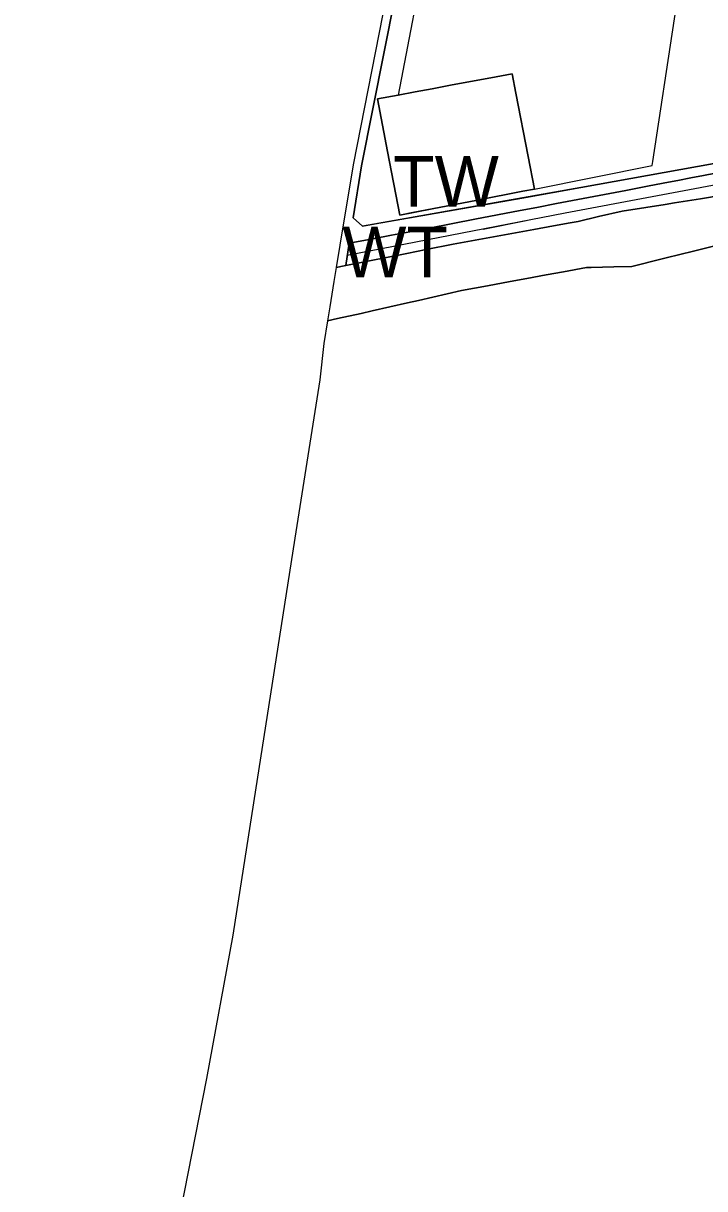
# Model space of a CAD drawing. Extents: x -555509 to -553005, y -1186756 to -1182560.
# Drawn here: x -555192.5 to -555004.8, y -1185808.2 to -1185487.3 of the extents above; entities that cross this region are included whole.
import ezdxf

# ---------------------------------------------------------------- set-up
doc = ezdxf.new("R2010")
doc.units = 0
for name, color, linetype in [('Level 26', 7, 'Continuous'), ('Level 31', 7, 'Continuous'), ('Level 44', 7, 'Continuous'), ('Level 52', 7, 'Continuous'), ('Level 56', 7, 'Continuous'), ('Level 59', 7, 'Continuous'), ('Level 6', 7, 'Continuous'), ('OBRYS_PLOCH', 7, 'Continuous'), ('stav_AP', 7, 'Continuous'), ('stav_DS', 7, 'Continuous'), ('stav_TW', 7, 'Continuous'), ('stav_WT', 7, 'Continuous')]:
    doc.layers.add(name, color=color, linetype=linetype)

msp = doc.modelspace()

# ---------------------------------------------------------------- linework, layer by layer
at = {"layer": 'Level 26'}
for p, q in [((-554974.74, -1185520.88), (-555038.97, -1185532.52)), ((-555020.1, -1185532.04), (-555014.8, -1185531.03)), ((-555038.97, -1185532.52), (-555099.07, -1185543.16)), ((-555061.91, -1185540.05), (-555055.68, -1185538.85)), ((-555055.68, -1185538.85), (-555051.08, -1185537.97)), ((-555099.07, -1185543.16), (-555101.59, -1185540.83)), ((-555102.7, -1185547.85), (-555096.18, -1185546.6)), ((-555103.67, -1185553.95), (-555102.7, -1185547.85))]:
    msp.add_line(p, q, dxfattribs=at)
for points in [[(-555070.07, -1185365.86), (-555076.4, -1185399.4), (-555083.43, -1185437.16), (-555086.38, -1185454.6), (-555089.38, -1185463.99), (-555101.61, -1185526.2), (-555105.26, -1185548.34), (-555106.28, -1185554.52)], [(-555101.59, -1185540.83), (-555099.34, -1185526.52), (-555086.97, -1185464.05), (-555082.53, -1185455.8), (-555080.03, -1185437.72), (-555073.3, -1185399.76), (-555065.94, -1185365.09)], [(-555014.8, -1185531.03), (-555012.2, -1185530.53), (-555008.64, -1185529.85), (-555005.14, -1185529.18), (-554998.99, -1185528)], [(-555051.08, -1185537.97), (-555045.61, -1185536.92), (-555026.57, -1185533.28), (-555020.1, -1185532.04)], [(-555096.18, -1185546.6), (-555091.07, -1185545.63), (-555085.98, -1185544.65), (-555080.68, -1185543.64), (-555068.16, -1185541.24), (-555061.91, -1185540.05)], [(-555106.28, -1185554.52), (-555104.15, -1185554.05), (-555103.67, -1185553.95)]]:
    msp.add_lwpolyline(points, dxfattribs=at)
at = {"layer": 'Level 31'}
for points in [[(-554855.15, -1185503.23), (-554886.23, -1185508.85), (-554936.81, -1185519.03), (-554993.89, -1185530.31), (-555043.24, -1185539.52), (-555103.24, -1185551.24)], [(-555065.8, -1185543.93), (-555053.96, -1185541.61)]]:
    msp.add_lwpolyline(points, dxfattribs=at)
at = {"layer": 'Level 44'}
msp.add_lwpolyline([(-555084.52, -1185506.13), (-555079.88, -1185505.26), (-555074.79, -1185504.31), (-555062.21, -1185501.96), (-555057.82, -1185501.14), (-555056.79, -1185506.46), (-555053.44, -1185523.9), (-555051.7, -1185532.91), (-555019.24, -1185526.44), (-555019.08, -1185525.33), (-555013.13, -1185486.02), (-555005.1, -1185432.97), (-555052.93, -1185407.2), (-555067.37, -1185399.4), (-555081.04, -1185464.34), (-555089.21, -1185507), (-555084.52, -1185506.13)], dxfattribs=at)
msp.add_lwpolyline([(-555084.52, -1185506.13), (-555079.88, -1185505.26), (-555074.79, -1185504.31), (-555062.21, -1185501.96), (-555057.82, -1185501.14), (-555056.79, -1185506.46), (-555053.44, -1185523.9), (-555051.7, -1185532.91), (-555019.24, -1185526.44), (-555019.08, -1185525.33), (-555013.13, -1185486.02), (-555005.1, -1185432.97), (-555052.93, -1185407.2), (-555067.37, -1185399.4), (-555081.04, -1185464.34), (-555089.21, -1185507), (-555084.52, -1185506.13)], dxfattribs=at)
at = {"layer": 'Level 52'}
msp.add_lwpolyline([(-555092.18, -1185522.55), (-555088.82, -1185540.06), (-555079.9, -1185538.34), (-555067.4, -1185535.93), (-555054.94, -1185533.53), (-555051.7, -1185532.91), (-555053.44, -1185523.9), (-555056.79, -1185506.46), (-555057.82, -1185501.14), (-555062.21, -1185501.96), (-555074.79, -1185504.31), (-555079.88, -1185505.26), (-555084.52, -1185506.13), (-555089.21, -1185507), (-555094.96, -1185508.08), (-555092.18, -1185522.55)], dxfattribs=at)
at = {"layer": 'Level 56'}
msp.add_lwpolyline([(-555084.52, -1185506.13), (-555079.88, -1185505.26), (-555074.79, -1185504.31), (-555062.21, -1185501.96), (-555057.82, -1185501.14), (-555056.79, -1185506.46), (-555053.44, -1185523.9), (-555051.7, -1185532.91), (-555019.24, -1185526.44), (-555019.08, -1185525.33), (-555013.13, -1185486.02), (-555005.1, -1185432.97), (-555052.93, -1185407.2), (-555067.37, -1185399.4), (-555081.04, -1185464.34), (-555089.21, -1185507), (-555084.52, -1185506.13)], dxfattribs=at)
at = {"layer": 'Level 6'}
msp.add_lwpolyline([(-555092.18, -1185522.55), (-555088.82, -1185540.06), (-555079.9, -1185538.34), (-555067.4, -1185535.93), (-555054.94, -1185533.53), (-555051.7, -1185532.91), (-555053.44, -1185523.9), (-555056.79, -1185506.46), (-555057.82, -1185501.14), (-555062.21, -1185501.96), (-555074.79, -1185504.31), (-555079.88, -1185505.26), (-555084.52, -1185506.13), (-555089.21, -1185507), (-555094.96, -1185508.08), (-555092.18, -1185522.55)], dxfattribs=at)
at = {"layer": 'OBRYS_PLOCH'}
for p, q in [((-555062.21, -1185501.96), (-555074.79, -1185504.31)), ((-555079.88, -1185505.26), (-555084.52, -1185506.13)), ((-555074.79, -1185504.31), (-555079.88, -1185505.26)), ((-555089.21, -1185507), (-555094.96, -1185508.08)), ((-555094.96, -1185508.08), (-555092.18, -1185522.55)), ((-555084.52, -1185506.13), (-555089.21, -1185507)), ((-555053.44, -1185523.9), (-555056.79, -1185506.46)), ((-554974.74, -1185520.88), (-555038.97, -1185532.52)), ((-555020.1, -1185532.04), (-555014.8, -1185531.03)), ((-555038.97, -1185532.52), (-555099.07, -1185543.16)), ((-555061.91, -1185540.05), (-555055.68, -1185538.85)), ((-555055.68, -1185538.85), (-555051.08, -1185537.97)), ((-555099.07, -1185543.16), (-555101.59, -1185540.83)), ((-555102.7, -1185547.85), (-555096.18, -1185546.6)), ((-555063.99, -1185546.23), (-555069, -1185547.14)), ((-555103.67, -1185553.95), (-555102.7, -1185547.85)), ((-555001.98, -1185548.57), (-555007.94, -1185550.04)), ((-555097.15, -1185552.66), (-555103.67, -1185553.95)), ((-555018.04, -1185552.52), (-555015.41, -1185551.88)), ((-555015.41, -1185551.88), (-555018.04, -1185552.52)), ((-555053.82, -1185557.55), (-555048.46, -1185556.56)), ((-555048.46, -1185556.56), (-555053.82, -1185557.55)), ((-555043.74, -1185555.69), (-555048.46, -1185556.56)), ((-555037.4, -1185554.52), (-555043.74, -1185555.69)), ((-555037.4, -1185554.52), (-555036.08, -1185554.49)), ((-555036.08, -1185554.49), (-555037.4, -1185554.52)), ((-555064.66, -1185559.56), (-555071.83, -1185560.88)), ((-555058.39, -1185558.4), (-555064.66, -1185559.56)), ((-555053.82, -1185557.55), (-555058.39, -1185558.4)), ((-555071.83, -1185560.88), (-555083.67, -1185563.56)), ((-555096.39, -1185566.44), (-555099.47, -1185567.14)), ((-555086.67, -1185564.24), (-555096.39, -1185566.44)), ((-555083.67, -1185563.56), (-555086.67, -1185564.24)), ((-555108.69, -1185569.18), (-555105.97, -1185568.58)), ((-555105.97, -1185568.58), (-555108.69, -1185569.18)), ((-555099.47, -1185567.14), (-555105.97, -1185568.58)), ((-555110.81, -1185585.43), (-555117.69, -1185629.05)), ((-555117.69, -1185629.05), (-555134.73, -1185738.4))]:
    msp.add_line(p, q, dxfattribs=at)
for points in [[(-555070.07, -1185365.86), (-555076.4, -1185399.4), (-555083.43, -1185437.16), (-555086.38, -1185454.6), (-555089.38, -1185463.99), (-555101.61, -1185526.2), (-555105.26, -1185548.34), (-555106.28, -1185554.52)], [(-555101.59, -1185540.83), (-555099.34, -1185526.52), (-555086.97, -1185464.05), (-555082.53, -1185455.8), (-555080.03, -1185437.72), (-555073.3, -1185399.76), (-555065.94, -1185365.09)], [(-555084.52, -1185506.13), (-555079.88, -1185505.26), (-555074.79, -1185504.31), (-555062.21, -1185501.96), (-555057.82, -1185501.14), (-555056.79, -1185506.46), (-555053.44, -1185523.9), (-555051.7, -1185532.91), (-555019.24, -1185526.44), (-555019.08, -1185525.33), (-555013.13, -1185486.02), (-555005.1, -1185432.97), (-555052.93, -1185407.2), (-555067.37, -1185399.4), (-555081.04, -1185464.34), (-555089.21, -1185507), (-555084.52, -1185506.13)], [(-555056.79, -1185506.46), (-555057.82, -1185501.14), (-555062.21, -1185501.96)], [(-555092.18, -1185522.55), (-555088.82, -1185540.06), (-555085.18, -1185539.36), (-555079.9, -1185538.34), (-555067.4, -1185535.93), (-555054.94, -1185533.53)], [(-555054.94, -1185533.53), (-555051.7, -1185532.91), (-555053.44, -1185523.9)], [(-554998.99, -1185528), (-555005.14, -1185529.18), (-555008.64, -1185529.85), (-555012.2, -1185530.53), (-555014.8, -1185531.03), (-555020.1, -1185532.04), (-555026.57, -1185533.28), (-555045.61, -1185536.92), (-555051.08, -1185537.97), (-555055.68, -1185538.85), (-555061.91, -1185540.05), (-555068.16, -1185541.24), (-555080.68, -1185543.64), (-555085.98, -1185544.65), (-555091.07, -1185545.63), (-555096.18, -1185546.6), (-555102.7, -1185547.85)], [(-555014.8, -1185531.03), (-555012.2, -1185530.53), (-555008.64, -1185529.85), (-555005.14, -1185529.18), (-554998.99, -1185528)], [(-555051.08, -1185537.97), (-555045.61, -1185536.92), (-555026.57, -1185533.28), (-555020.1, -1185532.04)], [(-555102.7, -1185547.85), (-555103.67, -1185553.95), (-555097.15, -1185552.66), (-555092.01, -1185551.63), (-555086.88, -1185550.61), (-555081.55, -1185549.55), (-555074.12, -1185548.07), (-555069, -1185547.14), (-555063.99, -1185546.23), (-555051.91, -1185544), (-555046.49, -1185543.03), (-555041.83, -1185542.2), (-555039.67, -1185541.81), (-555034.04, -1185540.5), (-555027.57, -1185538.99), (-555020.99, -1185537.95), (-555015.72, -1185537.12), (-555013.13, -1185536.71), (-555009.54, -1185536.14), (-555006, -1185535.58), (-554999.96, -1185534.62)], [(-554999.96, -1185534.62), (-555006, -1185535.58), (-555009.54, -1185536.14), (-555013.13, -1185536.71), (-555015.72, -1185537.12), (-555020.99, -1185537.95), (-555027.57, -1185538.99), (-555034.04, -1185540.5), (-555039.67, -1185541.81)], [(-555096.18, -1185546.6), (-555091.07, -1185545.63), (-555085.98, -1185544.65), (-555080.68, -1185543.64), (-555068.16, -1185541.24), (-555061.91, -1185540.05)], [(-555046.49, -1185543.03), (-555051.91, -1185544), (-555063.99, -1185546.23)], [(-555039.67, -1185541.81), (-555041.83, -1185542.2), (-555046.49, -1185543.03)], [(-555069, -1185547.14), (-555074.12, -1185548.07), (-555081.55, -1185549.55), (-555086.88, -1185550.61), (-555092.01, -1185551.63), (-555097.15, -1185552.66)], [(-555015.41, -1185551.88), (-555011.65, -1185550.95), (-555007.94, -1185550.04), (-555001.98, -1185548.57), (-554996.63, -1185547.25)], [(-555007.94, -1185550.04), (-555011.65, -1185550.95), (-555015.41, -1185551.88)], [(-555036.08, -1185554.49), (-555029.81, -1185554.33), (-555024.85, -1185554.2), (-555023.4, -1185553.84), (-555018.04, -1185552.52)], [(-555018.04, -1185552.52), (-555023.4, -1185553.84), (-555024.85, -1185554.2), (-555029.81, -1185554.33), (-555036.08, -1185554.49)], [(-555106.28, -1185554.52), (-555106.91, -1185558.36), (-555108.06, -1185565.31), (-555108.69, -1185569.18)], [(-555103.67, -1185553.95), (-555104.15, -1185554.05), (-555106.28, -1185554.52)], [(-555106.28, -1185554.52), (-555104.15, -1185554.05), (-555103.67, -1185553.95)], [(-555048.46, -1185556.56), (-555043.74, -1185555.69), (-555037.4, -1185554.52)], [(-555105.97, -1185568.58), (-555099.47, -1185567.14), (-555096.39, -1185566.44), (-555086.67, -1185564.24), (-555083.67, -1185563.56), (-555071.83, -1185560.88), (-555064.66, -1185559.56), (-555058.39, -1185558.4), (-555053.82, -1185557.55)], [(-555108.69, -1185569.18), (-555109.72, -1185575.41), (-555110.81, -1185585.43)], [(-555134.73, -1185738.4), (-555142.06, -1185777.85), (-555155.23, -1185845.2), (-555174.48, -1185942.09), (-555192.48, -1186006.73)]]:
    msp.add_lwpolyline(points, dxfattribs=at)
at = {"layer": 'stav_AP'}
for p, q in [((-555074.79, -1185504.31), (-555062.21, -1185501.96)), ((-555084.52, -1185506.13), (-555079.88, -1185505.26)), ((-555079.88, -1185505.26), (-555074.79, -1185504.31)), ((-555094.96, -1185508.08), (-555089.21, -1185507)), ((-555092.18, -1185522.55), (-555094.96, -1185508.08)), ((-555089.21, -1185507), (-555084.52, -1185506.13)), ((-555056.79, -1185506.46), (-555053.44, -1185523.9)), ((-555038.97, -1185532.52), (-554974.74, -1185520.88)), ((-555054.94, -1185533.53), (-555067.4, -1185535.93)), ((-555055.2, -1185535.39), (-555038.97, -1185532.52)), ((-555095.53, -1185542.53), (-555055.2, -1185535.39)), ((-555101.59, -1185540.83), (-555099.07, -1185543.16)), ((-555099.07, -1185543.16), (-555095.53, -1185542.53)), ((-555007.94, -1185550.04), (-555011.65, -1185550.95)), ((-555001.98, -1185548.57), (-555007.94, -1185550.04)), ((-555018.04, -1185552.52), (-555023.4, -1185553.84)), ((-555015.41, -1185551.88), (-555018.04, -1185552.52)), ((-555011.65, -1185550.95), (-555015.41, -1185551.88)), ((-555048.46, -1185556.56), (-555053.82, -1185557.55)), ((-555036.08, -1185554.49), (-555037.4, -1185554.52)), ((-555023.4, -1185553.84), (-555024.85, -1185554.2)), ((-555064.66, -1185559.56), (-555071.83, -1185560.88)), ((-555058.39, -1185558.4), (-555064.66, -1185559.56)), ((-555053.82, -1185557.55), (-555058.39, -1185558.4)), ((-555071.83, -1185560.88), (-555083.67, -1185563.56)), ((-555083.67, -1185563.56), (-555086.67, -1185564.24)), ((-555105.97, -1185568.58), (-555108.69, -1185569.18)), ((-555099.47, -1185567.14), (-555105.97, -1185568.58)), ((-555110.81, -1185585.43), (-555117.69, -1185629.05)), ((-555117.69, -1185629.05), (-555134.73, -1185738.4))]:
    msp.add_line(p, q, dxfattribs=at)
for points in [[(-555086.97, -1185464.05), (-555099.34, -1185526.52), (-555101.59, -1185540.83)], [(-555062.21, -1185501.96), (-555057.82, -1185501.14), (-555056.79, -1185506.46)], [(-555067.4, -1185535.93), (-555079.9, -1185538.34), (-555085.18, -1185539.36), (-555088.82, -1185540.06), (-555092.18, -1185522.55)], [(-555053.44, -1185523.9), (-555051.7, -1185532.91), (-555054.94, -1185533.53)], [(-555037.4, -1185554.52), (-555043.74, -1185555.69), (-555048.46, -1185556.56)], [(-555024.85, -1185554.2), (-555029.81, -1185554.33), (-555036.08, -1185554.49)], [(-555086.67, -1185564.24), (-555096.39, -1185566.44), (-555099.47, -1185567.14)], [(-555108.69, -1185569.18), (-555109.72, -1185575.41), (-555110.81, -1185585.43)], [(-555134.73, -1185738.4), (-555142.06, -1185777.85), (-555155.23, -1185845.2), (-555174.48, -1185942.09), (-555192.48, -1186006.73)]]:
    msp.add_lwpolyline(points, dxfattribs=at)
at = {"layer": 'stav_DS'}
for p, q in [((-555063.99, -1185546.23), (-555069, -1185547.14)), ((-555011.65, -1185550.95), (-555007.94, -1185550.04)), ((-555007.94, -1185550.04), (-555001.98, -1185548.57)), ((-555097.15, -1185552.66), (-555103.67, -1185553.95)), ((-555023.4, -1185553.84), (-555018.04, -1185552.52)), ((-555018.04, -1185552.52), (-555015.41, -1185551.88)), ((-555015.41, -1185551.88), (-555011.65, -1185550.95)), ((-555104.15, -1185554.05), (-555106.28, -1185554.52)), ((-555103.67, -1185553.95), (-555104.15, -1185554.05)), ((-555053.82, -1185557.55), (-555048.46, -1185556.56)), ((-555048.46, -1185556.56), (-555043.74, -1185555.69)), ((-555043.74, -1185555.69), (-555037.4, -1185554.52)), ((-555037.4, -1185554.52), (-555036.08, -1185554.49)), ((-555024.85, -1185554.2), (-555023.4, -1185553.84)), ((-555064.66, -1185559.56), (-555058.39, -1185558.4)), ((-555058.39, -1185558.4), (-555053.82, -1185557.55)), ((-555099.47, -1185567.14), (-555096.39, -1185566.44)), ((-555096.39, -1185566.44), (-555086.67, -1185564.24)), ((-555108.69, -1185569.18), (-555105.97, -1185568.58)), ((-555105.97, -1185568.58), (-555099.47, -1185567.14))]:
    msp.add_line(p, q, dxfattribs=at)
for points in [[(-554999.96, -1185534.62), (-555006, -1185535.58), (-555009.54, -1185536.14), (-555013.13, -1185536.71), (-555015.72, -1185537.12), (-555020.99, -1185537.95), (-555027.57, -1185538.99), (-555034.04, -1185540.5), (-555039.67, -1185541.81)], [(-555046.49, -1185543.03), (-555051.91, -1185544), (-555063.99, -1185546.23)], [(-555039.67, -1185541.81), (-555041.83, -1185542.2), (-555046.49, -1185543.03)], [(-555069, -1185547.14), (-555074.12, -1185548.07), (-555081.55, -1185549.55), (-555086.88, -1185550.61), (-555092.01, -1185551.63), (-555097.15, -1185552.66)], [(-555106.28, -1185554.52), (-555106.91, -1185558.36), (-555108.06, -1185565.31), (-555108.69, -1185569.18)], [(-555036.08, -1185554.49), (-555029.81, -1185554.33), (-555024.85, -1185554.2)], [(-555086.67, -1185564.24), (-555083.67, -1185563.56), (-555071.83, -1185560.88), (-555064.66, -1185559.56)]]:
    msp.add_lwpolyline(points, dxfattribs=at)
at = {"layer": 'stav_TW'}
for p, q in [((-555062.21, -1185501.96), (-555074.79, -1185504.31)), ((-555079.88, -1185505.26), (-555084.52, -1185506.13)), ((-555074.79, -1185504.31), (-555079.88, -1185505.26)), ((-555089.21, -1185507), (-555094.96, -1185508.08)), ((-555094.96, -1185508.08), (-555092.18, -1185522.55)), ((-555084.52, -1185506.13), (-555089.21, -1185507)), ((-555053.44, -1185523.9), (-555056.79, -1185506.46))]:
    msp.add_line(p, q, dxfattribs=at)
for points in [[(-555056.79, -1185506.46), (-555057.82, -1185501.14), (-555062.21, -1185501.96)], [(-555092.18, -1185522.55), (-555088.82, -1185540.06), (-555085.18, -1185539.36), (-555079.9, -1185538.34), (-555067.4, -1185535.93), (-555054.94, -1185533.53)], [(-555054.94, -1185533.53), (-555051.7, -1185532.91), (-555053.44, -1185523.9)]]:
    msp.add_lwpolyline(points, dxfattribs=at)
at = {"layer": 'stav_WT'}
for points in [[(-554998.99, -1185528), (-555005.14, -1185529.18), (-555008.64, -1185529.85), (-555012.2, -1185530.53), (-555014.8, -1185531.03), (-555020.1, -1185532.04), (-555026.57, -1185533.28), (-555045.61, -1185536.92), (-555051.08, -1185537.97), (-555055.68, -1185538.85), (-555061.91, -1185540.05), (-555068.16, -1185541.24), (-555080.68, -1185543.64), (-555085.98, -1185544.65), (-555091.07, -1185545.63), (-555096.18, -1185546.6), (-555102.7, -1185547.85)], [(-555102.7, -1185547.85), (-555103.67, -1185553.95), (-555097.15, -1185552.66), (-555092.01, -1185551.63), (-555086.88, -1185550.61), (-555081.55, -1185549.55), (-555074.12, -1185548.07), (-555069, -1185547.14), (-555063.99, -1185546.23), (-555051.91, -1185544), (-555046.49, -1185543.03), (-555041.83, -1185542.2), (-555039.67, -1185541.81), (-555034.04, -1185540.5), (-555027.57, -1185538.99), (-555020.99, -1185537.95), (-555015.72, -1185537.12), (-555013.13, -1185536.71), (-555009.54, -1185536.14), (-555006, -1185535.58), (-554999.96, -1185534.62)]]:
    msp.add_lwpolyline(points, dxfattribs=at)

# ---------------------------------------------------------------- texts
at = {"layer": 'Level 59'}
for s, p in [('TW', (-555090.61, -1185537.79)), ('WT', (-555104.61, -1185557.25))]:
    msp.add_text(s, height=14, dxfattribs=at).set_placement(p)

doc.saveas('drawing.dxf')
